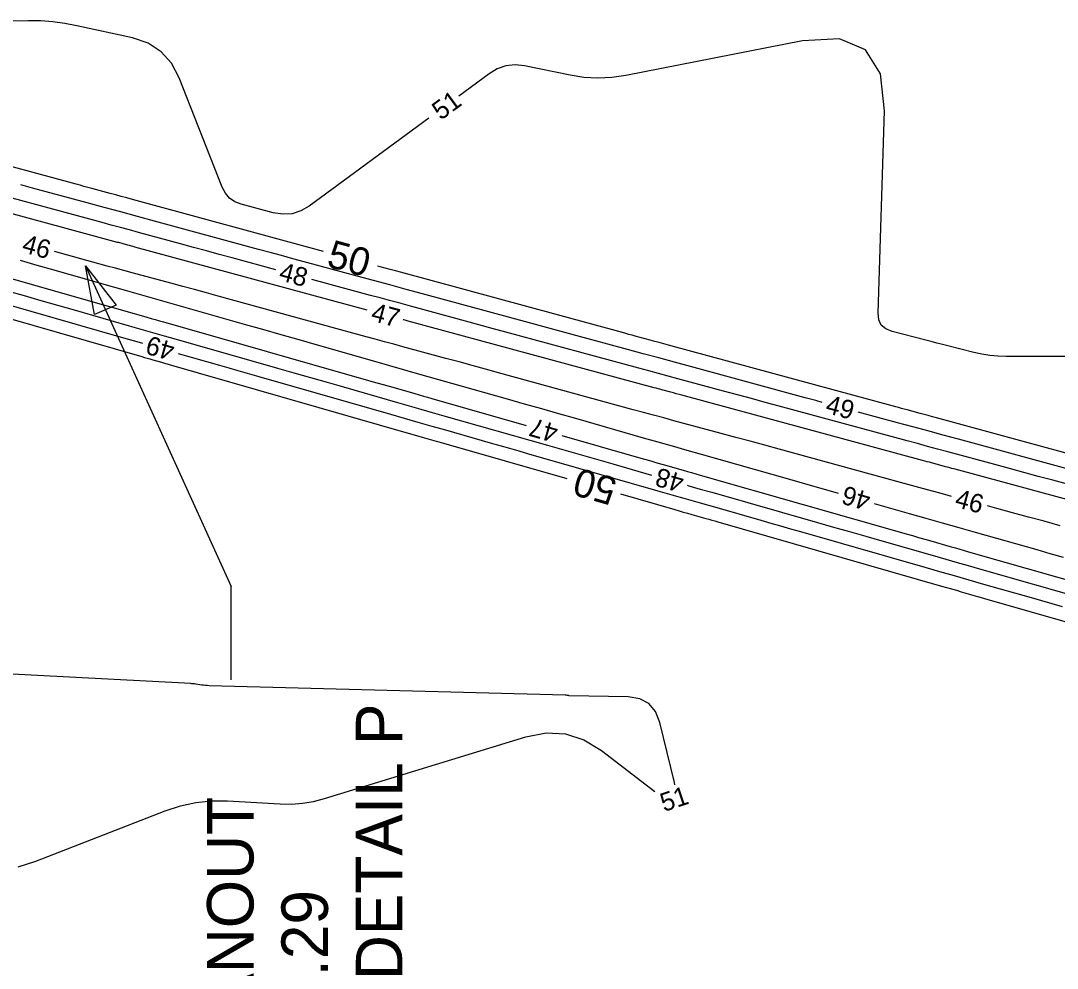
# Model space of a CAD drawing. Extents: x 2384780 to 2405861, y 547869 to 573706.
# Drawn here: x 2395381.2 to 2395492.7, y 553850.9 to 553952.8 of the extents above; entities that cross this region are included whole.
import ezdxf

# ---------------------------------------------------------------- set-up
doc = ezdxf.new("R2010")
doc.units = 0
for name, color, linetype in [('Old_Level_60', 7, 'Continuous'), ('Old_Level_61', 7, 'Continuous'), ('Prop Ditch Text', 7, 'Continuous')]:
    doc.layers.add(name, color=color, linetype=linetype)

msp = doc.modelspace()

# ---------------------------------------------------------------- linework, layer by layer
at = {"layer": 'Old_Level_60'}
for points in [[(2395425.11475, 553942.29225), (2395412.25425, 553932.84125), (2395411.35275, 553932.311), (2395410.40775, 553932.01325), (2395409.419, 553931.94775), (2395408.38675, 553932.1145), (2395404.943, 553933.03925), (2395404.26225, 553933.30125), (2395403.69575, 553933.69175), (2395403.24375, 553934.21025), (2395402.90625, 553934.85675), (2395398.26775, 553946.61), (2395397.4375, 553948.18525), (2395396.32175, 553949.42625), (2395394.92075, 553950.33275), (2395393.23425, 553950.90475), (2395387.25925, 553952.22725), (2395385.975, 553952.473), (2395384.68325, 553952.64325), (2395383.3835, 553952.738), (2395382.07625, 553952.75725), (2395365.44425, 553952.52475)], [(2395497.6345, 553916.66075), (2395487.20725, 553916.66075), (2395486.33075, 553916.688), (2395485.461, 553916.7695), (2395484.598, 553916.90575), (2395483.742, 553917.0965), (2395480.957, 553917.80825), (2395480.36, 553917.96075), (2395479.76325, 553918.11325), (2395479.1665, 553918.26575), (2395478.56975, 553918.41825), (2395474.93975, 553919.34575), (2395474.26225, 553919.62), (2395473.786, 553920.04525), (2395473.5105, 553920.62125), (2395473.436, 553921.34825), (2395474.13875, 553943.07675), (2395473.699, 553947.039), (2395472.07875, 553949.6135), (2395469.278, 553950.8), (2395465.2965, 553950.59875), (2395446.30425, 553946.88025), (2395444.805, 553946.6615), (2395443.30625, 553946.59225), (2395441.808, 553946.6725), (2395440.3105, 553946.9025), (2395435.419, 553947.89775), (2395434.39425, 553948.00525), (2395433.416, 553947.901), (2395432.48425, 553947.585), (2395431.599, 553947.0575), (2395428.338, 553944.661)], [(2395418.504, 553921.659), (2395393.4965, 553928.4295), (2395393.3115, 553928.47975), (2395393.12625, 553928.53), (2395392.94125, 553928.58), (2395392.75625, 553928.63025), (2395392.15175, 553928.7945), (2395392.02225, 553928.8295), (2395391.89275, 553928.86475), (2395391.76325, 553928.89975), (2395391.63375, 553928.935), (2395364.0825, 553936.394)], [(2395408.673, 553925.99525), (2395403.973, 553927.26775), (2395402.5845, 553927.644), (2395401.196, 553928.02025), (2395399.80775, 553928.39675), (2395398.4195, 553928.7735), (2395393.885, 553930.005), (2395392.91325, 553930.26875), (2395391.9415, 553930.5325), (2395390.9695, 553930.79575), (2395389.99775, 553931.059), (2395374.5575, 553935.23925)], [(2395467.43575, 553911.7315), (2395466.731, 553911.92275), (2395465.5845, 553912.234), (2395453.24975, 553915.58375), (2395451.55625, 553916.0435), (2395449.86275, 553916.50275), (2395448.16925, 553916.96175), (2395446.4755, 553917.4205), (2395440.94275, 553918.91875), (2395439.75725, 553919.23975), (2395438.57175, 553919.561), (2395437.38625, 553919.88275), (2395436.20075, 553920.2045), (2395424.42425, 553923.4025), (2395422.6755, 553923.87725), (2395420.9265, 553924.35175), (2395419.1775, 553924.82575), (2395417.42825, 553925.2995), (2395411.7145, 553926.8465), (2395410.49, 553927.17825), (2395409.26575, 553927.51), (2395408.0415, 553927.842), (2395406.81725, 553928.1745), (2395395.5985, 553931.22075), (2395393.79425, 553931.7105), (2395391.99, 553932.2), (2395390.1855, 553932.689), (2395388.381, 553933.17775), (2395382.48625, 553934.77375), (2395381.223, 553935.116)], [(2395367.72475, 553928.61075), (2395390.1155, 553922.231), (2395390.75875, 553922.0475), (2395391.40175, 553921.86375), (2395392.0445, 553921.67975), (2395392.6875, 553921.4955), (2395394.78725, 553920.89275), (2395395.23725, 553920.76375), (2395395.68725, 553920.635), (2395396.13725, 553920.50625), (2395396.5875, 553920.378), (2395418.89225, 553914.02225), (2395419.54375, 553913.8365), (2395420.19525, 553913.65025), (2395420.8465, 553913.464), (2395421.498, 553913.27725), (2395423.62525, 553912.66675), (2395424.08125, 553912.536), (2395424.537, 553912.4055), (2395424.993, 553912.27525), (2395425.44925, 553912.14525), (2395435.58925, 553909.25575)], [(2395481.349, 553901.62575), (2395480.61375, 553901.8225), (2395479.41775, 553902.144), (2395478.22225, 553902.46725), (2395477.02725, 553902.79225), (2395475.833, 553903.1195), (2395462.8115, 553906.6975), (2395461.2525, 553907.1245), (2395459.69275, 553907.54925), (2395458.13225, 553907.9715), (2395456.57125, 553908.391), (2395451.4705, 553909.75825), (2395450.37775, 553910.052), (2395449.2855, 553910.34775), (2395448.19375, 553910.645), (2395447.1025, 553910.94425), (2395432.629, 553914.924), (2395431.21375, 553915.312), (2395429.798, 553915.69775), (2395428.38175, 553916.08125), (2395426.96475, 553916.46275), (2395422.33525, 553917.70475), (2395421.34325, 553917.97175), (2395420.352, 553918.24025), (2395419.361, 553918.5105), (2395418.37025, 553918.78225), (2395402.47775, 553923.15525), (2395401.20325, 553923.505), (2395399.92825, 553923.85275), (2395398.65275, 553924.19825), (2395397.37675, 553924.542), (2395393.2075, 553925.66175), (2395392.31425, 553925.9025), (2395391.42125, 553926.1445), (2395390.52875, 553926.388), (2395389.63675, 553926.633), (2395384.87475, 553927.94425)], [(2395381.16825, 553927.0025), (2395382.97475, 553926.488), (2395384.781, 553925.97175), (2395390.68, 553924.28275), (2395391.94425, 553923.92125), (2395393.20875, 553923.56125), (2395394.47375, 553923.202), (2395395.739, 553922.84425), (2395405.26275, 553920.15475), (2395407.225, 553919.59975), (2395409.1865, 553919.04275), (2395411.14775, 553918.484), (2395413.1085, 553917.9235), (2395419.51225, 553916.089), (2395420.88475, 553915.69675), (2395422.2575, 553915.3055), (2395423.63075, 553914.9155), (2395425.00425, 553914.52675), (2395433.557, 553912.11025), (2395435.38925, 553911.5915), (2395437.22125, 553911.071), (2395439.05275, 553910.549), (2395440.88375, 553910.02525), (2395448.1745, 553907.936), (2395449.737, 553907.48925), (2395451.3, 553907.0435), (2395452.86325, 553906.59925), (2395454.427, 553906.1565), (2395462.019, 553904.01025), (2395463.6455, 553903.5495), (2395465.27175, 553903.0875), (2395466.8975, 553902.62375), (2395468.523, 553902.1585), (2395469.159, 553901.97625)], [(2395505.441, 553899.77), (2395492.2195, 553903.35), (2395490.66575, 553903.771), (2395489.112, 553904.192), (2395487.5585, 553904.6135), (2395486.005, 553905.03525), (2395480.9305, 553906.4135), (2395479.843, 553906.70875), (2395478.7555, 553907.00375), (2395477.668, 553907.2985), (2395476.5805, 553907.593), (2395462.80375, 553911.32325), (2395461.30525, 553911.72925), (2395459.80675, 553912.1355), (2395458.30825, 553912.542), (2395456.81, 553912.94875), (2395451.9155, 553914.27775), (2395450.8665, 553914.5625), (2395449.81775, 553914.847), (2395448.76875, 553915.1315), (2395447.71975, 553915.4155), (2395433.38825, 553919.296), (2395431.94475, 553919.68675), (2395430.5015, 553920.078), (2395429.058, 553920.46975), (2395427.61475, 553920.8615), (2395422.90025, 553922.14175), (2395421.89, 553922.416), (2395420.8795, 553922.69), (2395419.86925, 553922.964), (2395418.85875, 553923.2375), (2395412.534, 553924.95)], [(2395379.77925, 553923.726), (2395381.58275, 553923.21175), (2395383.38575, 553922.6965), (2395385.1885, 553922.1805), (2395386.991, 553921.6635), (2395392.879, 553919.97375), (2395394.14075, 553919.61175), (2395395.40275, 553919.2505), (2395396.665, 553918.89), (2395397.92725, 553918.53), (2395408.83325, 553915.42225), (2395410.61225, 553914.915), (2395412.391, 553914.40675), (2395414.1695, 553913.89775), (2395415.9475, 553913.388), (2395421.756, 553911.721), (2395423.00075, 553911.36425), (2395424.24575, 553911.008), (2395425.49075, 553910.65225), (2395426.736, 553910.297), (2395437.876, 553907.12275), (2395439.63175, 553906.62175), (2395441.3875, 553906.12025), (2395443.143, 553905.618), (2395444.89825, 553905.11475), (2395449.0735, 553903.91675)], [(2395377.278, 553922.9845), (2395392.2785, 553918.67925), (2395393.69825, 553918.272), (2395394.31125, 553918.09675)], [(2395507.08625, 553897.66925), (2395481.73875, 553904.53275), (2395481.3895, 553904.6275), (2395481.04025, 553904.722), (2395480.691, 553904.81675), (2395480.342, 553904.9115), (2395479.20125, 553905.2215), (2395478.95675, 553905.28775), (2395478.71225, 553905.354), (2395478.46775, 553905.42025), (2395478.22325, 553905.4865), (2395452.3245, 553912.499), (2395452.03, 553912.57875), (2395451.7355, 553912.6585), (2395451.44125, 553912.7385), (2395451.14675, 553912.8185), (2395450.18475, 553913.07975), (2395449.97875, 553913.1355), (2395449.7725, 553913.1915), (2395449.5665, 553913.2475), (2395449.36025, 553913.30325), (2395422.9105, 553920.46475), (2395422.67075, 553920.5295), (2395422.431, 553920.5945), (2395422.3645, 553920.6125)], [(2395398.1575, 553916.99825), (2395402.59875, 553915.73275), (2395403.593, 553915.449), (2395404.587, 553915.165), (2395405.581, 553914.8805), (2395406.575, 553914.59575), (2395421.00625, 553910.45425), (2395422.48025, 553910.03175), (2395423.95425, 553909.60975), (2395425.4285, 553909.1885), (2395426.90275, 553908.768), (2395431.7195, 553907.3955), (2395432.75175, 553907.10125), (2395433.78375, 553906.80625), (2395434.8155, 553906.511), (2395435.84725, 553906.21525), (2395449.7405, 553902.229), (2395451.2655, 553901.79175), (2395452.79075, 553901.35525), (2395454.31625, 553900.91925), (2395455.84175, 553900.48425), (2395460.82575, 553899.064), (2395461.89375, 553898.75925), (2395462.9615, 553898.45425), (2395464.02925, 553898.14875), (2395465.09675, 553897.84275), (2395478.48075, 553894.003), (2395480.05425, 553893.552), (2395481.628, 553893.10175), (2395483.202, 553892.652), (2395484.776, 553892.203), (2395489.9185, 553890.7375), (2395491.0205, 553890.42325), (2395492.12225, 553890.1085), (2395493.224, 553889.79325)], [(2395494.96825, 553904.26275), (2395482.075, 553907.76425), (2395480.437, 553908.209), (2395478.799, 553908.65325), (2395477.16075, 553909.0975), (2395475.5225, 553909.54125), (2395471.29675, 553910.6855)], [(2395439.436, 553908.1595), (2395447.67275, 553905.81225), (2395448.33225, 553905.62425), (2395448.99175, 553905.43575), (2395449.65125, 553905.24725), (2395450.3105, 553905.05825), (2395452.464, 553904.44025), (2395452.92525, 553904.308), (2395453.387, 553904.176), (2395453.8485, 553904.044), (2395454.31025, 553903.91225), (2395476.457, 553897.60125), (2395477.124, 553897.411), (2395477.791, 553897.2205), (2395478.458, 553897.0295), (2395479.12475, 553896.8385), (2395481.303, 553896.2135), (2395481.76975, 553896.07975), (2395482.23675, 553895.946), (2395482.7035, 553895.81275), (2395483.1705, 553895.6795), (2395505.2445, 553889.389)], [(2395452.91875, 553902.8145), (2395453.089, 553902.76575), (2395454.318, 553902.41475), (2395455.547, 553902.064), (2395466.90825, 553898.8265), (2395468.64225, 553898.332), (2395470.376, 553897.8365), (2395472.10975, 553897.3405), (2395473.84325, 553896.8435), (2395479.5055, 553895.21925), (2395480.71875, 553894.87125), (2395481.9325, 553894.524), (2395483.146, 553894.17725), (2395484.36, 553893.831), (2395495.93075, 553890.53375)], [(2395473.00425, 553900.874), (2395476.7915, 553899.78825), (2395478.5635, 553899.28125), (2395480.336, 553898.7755), (2395482.109, 553898.2715), (2395483.8825, 553897.769), (2395490.5015, 553895.89675), (2395491.9195, 553895.495), (2395493.3375, 553895.09175)], [(2395493.0265, 553898.47575), (2395491.32025, 553898.94275), (2395489.613, 553899.40725), (2395487.905, 553899.86875), (2395486.1965, 553900.32775), (2395485.21275, 553900.59125)], [(2395451.5725, 553870.61725), (2395451.539, 553870.859), (2395449.971, 553877.31975), (2395449.514, 553878.496), (2395448.79375, 553879.345), (2395447.81, 553879.8665), (2395446.56275, 553880.06025), (2395440.21325, 553880.19925), (2395440.171, 553880.201), (2395440.129, 553880.2045), (2395440.087, 553880.2095), (2395440.04525, 553880.21625), (2395439.90925, 553880.241), (2395439.88, 553880.2455), (2395439.85075, 553880.24925), (2395439.82125, 553880.25175), (2395439.79175, 553880.253), (2395401.484, 553881.27025), (2395401.28625, 553881.2785), (2395401.0895, 553881.29325), (2395400.893, 553881.3145), (2395400.69725, 553881.342), (2395400.05825, 553881.442), (2395399.92125, 553881.4615), (2395399.78375, 553881.47775), (2395399.646, 553881.49025), (2395399.50775, 553881.49925), (2395374.06225, 553882.835)], [(2395380.94925, 553861.79875), (2395382.85475, 553862.4015), (2395396.75975, 553867.814), (2395398.3945, 553868.35375), (2395400.05775, 553868.7115), (2395401.75025, 553868.88725), (2395403.4715, 553868.88125), (2395409.14175, 553868.564), (2395410.35025, 553868.54925), (2395411.546, 553868.6405), (2395412.72875, 553868.838), (2395413.89875, 553869.1415), (2395435.54925, 553875.7785), (2395437.72725, 553876.19825), (2395439.81025, 553876.093), (2395441.79875, 553875.46275), (2395443.69225, 553874.30775), (2395449.4305, 553869.9015)]]:
    msp.add_lwpolyline(points, dxfattribs=at)
at = {"layer": 'Old_Level_61'}
for points in [[(2395413.795, 553927.96075), (2395393.24175, 553933.542), (2395392.64025, 553933.70525), (2395392.03875, 553933.8685), (2395391.43725, 553934.0315), (2395390.83575, 553934.1945), (2395388.87075, 553934.7265), (2395388.44975, 553934.8405), (2395388.02875, 553934.9545), (2395387.60775, 553935.06875), (2395387.18675, 553935.183), (2395364.41825, 553941.36575)], [(2395504.72575, 553903.2745), (2395479.7105, 553910.06825), (2395479.2765, 553910.186), (2395478.8425, 553910.30375), (2395478.4085, 553910.4215), (2395477.97425, 553910.539), (2395476.55625, 553910.923), (2395476.25225, 553911.00525), (2395475.9485, 553911.0875), (2395475.64475, 553911.17), (2395475.34075, 553911.2525), (2395450.88775, 553917.89325), (2395450.398, 553918.02625), (2395449.908, 553918.15925), (2395449.41825, 553918.292), (2395448.92825, 553918.42475), (2395447.32775, 553918.858), (2395446.98475, 553918.951), (2395446.642, 553919.04375), (2395446.299, 553919.137), (2395445.956, 553919.23), (2395422.06475, 553925.718), (2395421.51925, 553925.866), (2395420.9735, 553926.014), (2395420.42775, 553926.162), (2395419.882, 553926.30975), (2395419.58575, 553926.39)], [(2395367.638, 553924.2845), (2395394.2485, 553916.647), (2395394.54075, 553916.56325), (2395394.83325, 553916.4795), (2395395.12575, 553916.396), (2395395.41825, 553916.3125), (2395396.37375, 553916.04025), (2395396.5785, 553915.98175), (2395396.78325, 553915.92325), (2395396.988, 553915.86475), (2395397.19275, 553915.806), (2395422.90725, 553908.42675), (2395423.28475, 553908.3185), (2395423.66225, 553908.2105), (2395424.03975, 553908.1025), (2395424.4175, 553907.995), (2395425.65125, 553907.64325), (2395425.9155, 553907.568), (2395426.17975, 553907.4925), (2395426.44425, 553907.41675), (2395426.7085, 553907.341), (2395439.96525, 553903.53725)], [(2395445.7325, 553901.8825), (2395451.57625, 553900.20575), (2395452.03425, 553900.0745), (2395452.49225, 553899.94325), (2395452.9505, 553899.8125), (2395453.40875, 553899.68175), (2395454.9055, 553899.25525), (2395455.22625, 553899.16375), (2395455.547, 553899.072), (2395455.86775, 553898.98025), (2395456.18825, 553898.8885), (2395480.2545, 553891.98425), (2395480.78875, 553891.831), (2395481.32325, 553891.678), (2395481.85775, 553891.52525), (2395482.3925, 553891.373), (2395484.13875, 553890.87525), (2395484.513, 553890.7685), (2395484.88725, 553890.6615), (2395485.26125, 553890.5545), (2395485.63525, 553890.44725), (2395508.9415, 553883.762)]]:
    msp.add_lwpolyline(points, dxfattribs=at)
at = {"layer": 'Prop Ditch Text'}
for p in [(2395388.18369, 553926.42193), (2395403.85574, 553881.92038)]:
    msp.add_line(p, (2395403.85574, 553891.92038), dxfattribs=at)
msp.add_lwpolyline([(2395389.14388, 553921.16821), (2395388.18369, 553926.42193), (2395391.49675, 553922.18935)], close=True, dxfattribs=at)

# ---------------------------------------------------------------- texts
at = {"layer": 'Old_Level_60'}
for s, rotation, p in [('51', 36.311875, (2395426.405, 553941.9995)), ('46', 344.6046, (2395381.254, 553927.904)), ('48', 344.8506944, (2395408.89075, 553924.90025)), ('47', 344.8343917, (2395418.78975, 553920.546)), ('49', 164.0607861, (2395397.932, 553918.10175)), ('49', 344.8400944, (2395467.676, 553910.63)), ('47', 164.0947583, (2395439.16475, 553909.2765)), ('48', 164.005225, (2395452.71725, 553903.912)), ('46', 164.0042028, (2395472.78, 553901.9785)), ('46', 345.0102194, (2395481.59225, 553900.52525)), ('51', 18.4778083, (2395450.40475, 553867.6845))]:
    msp.add_text(s, height=2, rotation=rotation, dxfattribs=at).set_placement(p)
at = {"layer": 'Old_Level_61'}
for rotation, p in [(344.8242778, (2395414.01775, 553926.34525)), (163.9903694, (2395445.533, 553903.50025))]:
    msp.add_text('50', height=3, rotation=rotation, dxfattribs=at).set_placement(p)
at = {"layer": 'Prop Ditch Text'}
for s, p in [("L=260', SEE DETAIL P", (2395422.26483, 553810.62039)), ('DITCH CLEANOUT', (2395406.26483, 553810.62039)), ('TO ELEV. 43.29', (2395414.26483, 553810.62039))]:
    msp.add_text(s, height=4.9999995, rotation=90, dxfattribs=at).set_placement(p)

doc.saveas('drawing.dxf')
